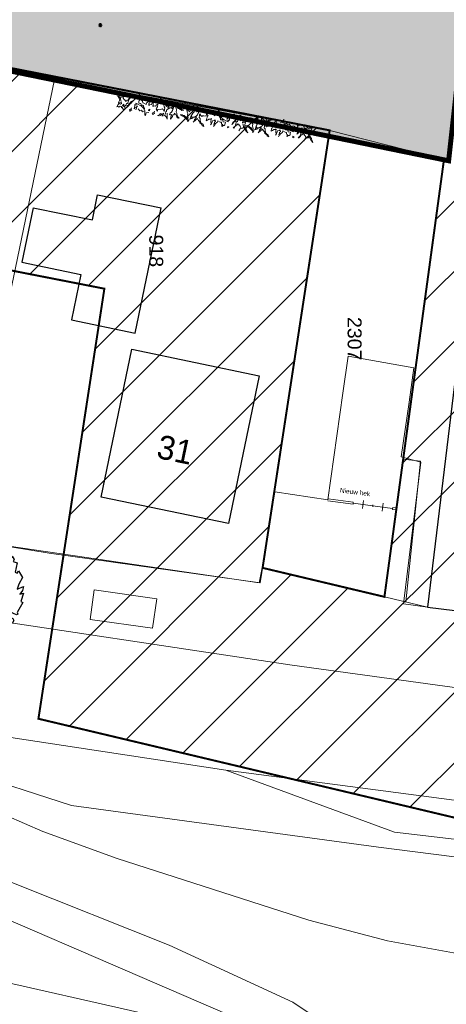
# Model space of a CAD drawing. Extents: x -1000932 to 2054797, y 285738 to 764020.
# Tile 345 of 656: x 313979 to 335448, y 450966 to 500538. Entities that reach past the tile are written whole.
import ezdxf

# ---------------------------------------------------------------- set-up
doc = ezdxf.new("R2010")
doc.units = 0
doc.header["$MEASUREMENT"] = 0
doc.linetypes.add('DASHDOT', pattern=[1, 0.5, -0.25, 0, -0.25])
doc.layers.get('0').update_dxf_attribs({"color": 1, "linetype": 'CONTINUOUS'})
for name, color, linetype in [('--schets pp', 1, 'CONTINUOUS'), ('-boom', 8, 'CONTINUOUS'), ('31.', 7, 'CONTINUOUS'), ('A-0010--', 4, 'CONTINUOUS'), ('A-0900-TERREIN', 14, 'CONTINUOUS')]:
    doc.layers.add(name, color=color, linetype=linetype)
for name, color, linetype, lineweight in [('B01', 1, 'CONTINUOUS', 30), ('B02', 1, 'CONTINUOUS', 30), ('B14', 1, 'CONTINUOUS', 30), ('T13', 84, 'CONTINUOUS', 0), ('V00', 7, 'CONTINUOUS', 0), ('Z02', 7, 'CONTINUOUS', 0)]:
    doc.layers.add(name, color=color, linetype=linetype, lineweight=lineweight)
doc.styles.get("Standard").update_dxf_attribs({"font": 'romans.shx'})
doc.styles.add('Style-INTL_ISO_EQUAL', font='INTL_ISO_EQUAL.shx')

# ---------------------------------------------------------------- blocks, each defined once
blk = doc.blocks.new('eigendomssituatie')
at = {"layer": '--schets pp', "linetype": 'Continuous', "transparency": 33554495}
h = blk.add_hatch(color=140, dxfattribs=at)
h.dxf.hatch_style = 1
h.paths.add_polyline_path([(9221, 16017), (-3884, 17237), (-5436, 504), (0, 0), (-2500, -26949), (-6847, -26546), (-6943, -27582), (-9442, -27350), (-9346, -26314), (-13692, -25911), (-13542, -23750), (-24868, -22700), (-35971, -21670), (-39085, -21481), (-35919, 15171), (-35449, 20057), (-40996, 20385), (-45060, -52868), (-5988, -60874), (-5392, -55500), (3604, -48873)])
at = {"layer": '--schets pp', "color": 140, "linetype": 'Continuous', "const_width": 250}
blk.add_lwpolyline([(9221, 16017), (-3884, 17237), (-5436, 504), (0, 0), (-2500, -26949), (-6847, -26546), (-6943, -27582), (-9442, -27350), (-9346, -26314), (-13692, -25911), (-13542, -23750), (-24868, -22700), (-35971, -21670), (-39085, -21481), (-35919, 15171), (-35449, 20057), (-40996, 20385), (-45060, -52868), (-5988, -60874), (-5392, -55500), (3604, -48873)], close=True, dxfattribs=at)
blk = doc.blocks.new('boom')
at = {"layer": '31.', "color": 7, "linetype": 'Continuous'}
for points in [[(2252, -1106), (2174, -1256), (2210, -1343), (2134, -1385), (1982, -1306), (1886, -1256), (1704, -1162), (1724, -1227), (1831, -1282), (1731, -1475), (1810, -1584), (1849, -1510), (1958, -1566), (2000, -1669), (1928, -1809), (1853, -1770), (1769, -1930), (1516, -2125), (1455, -2242), (1326, -2176), (1036, -2338), (950, -2502), (853, -2352), (667, -2590), (646, -2521), (706, -2406), (860, -2260), (686, -2098), (595, -2253), (372, -2314), (359, -2471), (230, -2404), (44, -2552), (-1, -2709), (-40, -2785), (-597, -2495), (-564, -2431), (-457, -2486), (-449, -2341), (-589, -2322), (-691, -2147), (-1147, -1978), (-1138, -2064), (-977, -2148), (-1064, -2211), (-947, -2272), (-1056, -2379), (-1206, -2301), (-1268, -2419), (-1454, -2198), (-1493, -2035), (-1602, -1968), (-1524, -1910), (-1684, -1827), (-1691, -1726), (-1560, -1794), (-1766, -1521), (-1716, -1425), (-2016, -1269), (-2204, -1239), (-2305, -1092), (-2275, -903), (-2143, -754), (-2228, -709), (-2266, -594), (-2513, -466), (-2348, 139), (-2243, 236), (-2169, 116), (-2080, 288), (-1914, 397), (-2159, 633), (-2173, 849), (-2048, 851), (-2137, 1136), (-1701, 908), (-1864, 1205), (-1716, 1286), (-1765, 1496), (-1667, 1683), (-1367, 1668), (-1156, 1699), (-1191, 1867), (-1412, 1860), (-1226, 2010), (-1212, 2193), (-1060, 2251), (-889, 2107), (-828, 2225), (-644, 2130), (-557, 2193), (-396, 2110), (-496, 2257), (-569, 2431), (-230, 2323), (-186, 2409), (-68, 2347), (6, 2228), (227, 2181), (306, 2072), (441, 2096), (417, 2398), (831, 2139), (923, 2159), (996, 2012), (1218, 2019), (1151, 1891), (1262, 1738), (1393, 1724), (1450, 1572), (1539, 1743), (1787, 1669), (1887, 1495), (1926, 1570), (2020, 1412)], [(2020, 1412), (1980, 1296), (2174, 1237), (2080, 768), (2177, 718), (2238, 836), (2438, 502), (2265, 170), (2180, -89), (2493, 49), (2438, -158), (2305, -345), (2498, -295), (2366, -703), (2463, -753), (2252, -1106)]]:
    blk.add_lwpolyline(points, dxfattribs=at)
blk.add_circle((0, 0), 235, dxfattribs=at)

msp = doc.modelspace()

# ---------------------------------------------------------------- hatches: boundary and pattern name
at = {"layer": '--schets pp', "linetype": 'Continuous'}
h = msp.add_hatch(dxfattribs=at)
h.set_pattern_fill('ANSI31', color=241, scale=20000)
edge = h.paths.add_edge_path()
edge.add_line((355804.751, 599424.851), (354111.318, 580081.091))
edge.add_line((354111.318, 580081.091), (361601.667, 579453.983))
edge.add_line((361601.667, 579453.983), (354729.882, 500066.664))
edge.add_line((354729.882, 500066.664), (345617.54, 493354.472))
edge.add_line((345617.54, 493354.472), (344373.941, 482143.686))
edge.add_line((344373.941, 482143.686), (343887.106, 482209.964))
edge.add_line((343887.106, 482209.964), (340754.543, 459200.025))
edge.add_line((340754.543, 459200.025), (314922.295, 465342.604))
edge.add_line((314922.295, 465342.604), (318240.746, 486994.847))
edge.add_line((318240.746, 486994.847), (286025.011, 493299.452))
edge.add_line((286025.011, 493299.452), (290594.919, 575452.455))
edge.add_arc((309231.819, 574415.744), 18665.712, 106.9763879, 176.8161015, ccw=False)
edge.add_line((303781.849, 592268.101), (321937.569, 598455.689))
edge.add_arc((335714.424, 564014.999), 37093.974, 88.4396865, 111.8022388, ccw=False)
edge.add_line((336724.465, 601095.219), (338248.25, 600961.82))
edge.add_line((338248.25, 600961.82), (355804.751, 599424.851))
edge = h.paths.add_edge_path(flags=16)
edge.add_line((344970.746, 590335.058), (343273.997, 570953.43))
edge.add_line((343273.997, 570953.43), (350774.11, 570325.504))
edge.add_line((350774.11, 570325.504), (345157.214, 505435.484))
edge.add_line((345157.214, 505435.484), (336161.269, 498809.03))
edge.add_line((336161.269, 498809.03), (335565.152, 493435.155))
edge.add_line((335565.152, 493435.155), (335327.459, 493467.515))
edge.add_line((335327.459, 493467.515), (332334.238, 471481.093))
edge.add_line((332334.238, 471481.093), (326203.285, 472938.955))
edge.add_line((326203.285, 472938.955), (329579.121, 494965.624))
edge.add_line((329579.121, 494965.624), (296493.331, 501440.499))
edge.add_line((296493.331, 501440.499), (300579.483, 574897.046))
edge.add_arc((309231.819, 574415.744), 8665.712, 106.1143616, 176.8161015, ccw=False)
edge.add_line((306826.603, 582740.977), (325429.207, 589080.866))
edge.add_arc((335714.424, 564014.999), 27093.974, 89.0254668, 112.3096958, ccw=False)
edge.add_line((336175.238, 591105.053), (337376.144, 590999.921))
edge.add_line((337376.144, 590999.921), (344970.746, 590335.058))

# ---------------------------------------------------------------- linework, layer by layer
at = {"layer": '--schets pp', "color": 241, "linetype": 'Continuous', "const_width": 100}
for points in [[(355804.751, 599424.851), (354111.318, 580081.091), (361601.667, 579453.983), (354729.882, 500066.664), (345617.54, 493354.472), (344373.941, 482143.686), (343887.106, 482209.964), (340754.543, 459200.025), (314922.295, 465342.604), (318240.746, 486994.847), (286025.011, 493299.452), (290594.919, 575452.455, -0.314530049), (303781.849, 592268.101), (321937.569, 598455.689, -0.102292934), (336724.465, 601095.219), (338248.25, 600961.82)], [(344970.746, 590335.058), (343273.997, 570953.43), (350774.11, 570325.504), (345157.214, 505435.484), (336161.269, 498809.03), (335565.152, 493435.155), (335327.459, 493467.515), (332334.238, 471481.093), (326203.285, 472938.955), (329579.121, 494965.624), (296493.331, 501440.499), (300579.483, 574897.046, -0.318668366), (306826.603, 582740.977), (325429.207, 589080.866, -0.10194762), (336175.238, 591105.053), (337376.144, 590999.921)]]:
    msp.add_lwpolyline(points, format="xyb", close=True, dxfattribs=at)
at = {"color": 7, "linetype": 'Continuous', "lineweight": 13}
for points in [[(317935.054, 500270.702), (318134.199, 500252.234)], [(317957.515, 500197.484), (318111.386, 500325.234)], [(318098.328, 500184.421), (317970.582, 500338.296)], [(318025.214, 500161.796), (318043.691, 500360.921)]]:
    msp.add_lwpolyline(points, dxfattribs=at)
at = {"layer": 'A-0010--', "color": 14, "linetype": 'DASHDOT', "lineweight": 13}
msp.add_lwpolyline([(335331.222, 493495.155), (335565.152, 493435.155)], dxfattribs=at)
at = {"layer": 'A-0900-TERREIN', "color": 14, "linetype": 'Continuous', "lineweight": 13}
for points in [[(326970.879, 591361.78), (306133.879, 583958.78, 0.325245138), (299030.88, 574135.78), (298330.879, 560602.78), (297527.879, 559083.78), (297395.879, 555824.78), (297892.879, 554612.78), (297393.879, 546438.78), (297393.879, 546438.78), (296896.879, 540316.78), (296896.879, 540316.78), (296338.991, 531197.927), (301331.614, 530926.426), (300245.61, 510955.933), (295252.986, 511227.434), (293834.879, 487040.78), (293457.879, 477392.78), (310915.879, 474405.78), (326023.879, 472192.78), (326187.199, 472942.78), (332334.238, 471481.093), (334504.269, 470963.905)], [(326970.879, 591361.78), (306133.879, 583958.78, 0.325245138), (299030.88, 574135.78), (298330.879, 560602.78), (298073.284, 557017.708), (297892.879, 554612.78), (297892.879, 554612.78), (297393.879, 546438.78), (297075.092, 543593.936), (296970.478, 541670.195), (296896.879, 540316.78), (296414.879, 532296.78), (296355.075, 531197.052), (295091.968, 508265.25), (294934.879, 505842.78), (293834.879, 487040.78), (293457.879, 477392.78), (310915.879, 474405.78), (326023.879, 472192.78), (326187.199, 472942.78), (332334.238, 471481.093), (334504.269, 470963.905)]]:
    msp.add_lwpolyline(points, format="xyb", dxfattribs=at)
at = {"layer": 'A-0900-TERREIN', "color": 7, "linetype": 'Continuous', "lineweight": 13}
for points in [[(319225.257, 495988.827), (319281.57, 496073.968), (319256.062, 496172.968), (319341.269, 496242.812), (319354.929, 496324.78), (319411.152, 496315.405), (319485.55, 496539.562), (319580.144, 496634.28), (319549.5, 496639.374), (319490.679, 496570.218), (319433.41, 496511.484), (319427.421, 496475.718), (319371.195, 496485.109), (319340.484, 496427.015), (319271.363, 496485.999), (319278.168, 496526.921), (319227.082, 496535.421), (319193.851, 496588.265), (319204.156, 496649.734), (319300.441, 496786.03), (319204.156, 496649.734), (319163.257, 496656.577), (319128.933, 496641.14), (319072.711, 496650.53), (319053.972, 496538.046), (319092.211, 496421.187), (319053.972, 496538.046), (319006.293, 496661.593), (318927.789, 496790.452), (318843.519, 496883.499), (318884.347, 496781.952), (318921.789, 496723.187), (318915.839, 496687.374), (318985.836, 496601.968), (318994.289, 496463.78), (318959.3, 496375.093), (318970.359, 496320.687), (318996.8, 496353.046), (319037.703, 496346.218), (319106.035, 496376.827), (319101.761, 496351.28), (319094.957, 496310.374), (319053.828, 496285.546), (318997.613, 496294.937), (318970.359, 496320.687), (318930.316, 496269.39), (318863.648, 496154.437), (318914.109, 496172.265), (318976.265, 496135.64), (319041.019, 496177.374), (319097.414, 496167.968), (319105.886, 496092.812), (319131.515, 496120.218), (319179.152, 496028.03), (319225.257, 495988.827)], [(319202.203, 496166.218), (319211.601, 496222.437), (319220.996, 496278.859), (319189.433, 496247.171), (319147.722, 496217.327), (319164.711, 496193.515), (319202.203, 496166.218)], [(319382.101, 496141.452), (319477.734, 496209.53), (319517.836, 496292.312), (319565.546, 496326.39), (319618.418, 496391.28), (319650.113, 496454.296), (319595.39, 496410.905), (319538.3, 496351.952), (319468.418, 496311.093), (319456.48, 496239.515), (319384.707, 496219.812), (319382.101, 496141.452)], [(321292.75, 495763.843), (321337.121, 495903.702), (321362.867, 495930.905), (321371.406, 495982.03), (321445.55, 496048.64), (321580.351, 496099.687), (321426.832, 496093.78), (321457.488, 496151.734), (321524.019, 496203.812), (321537.636, 496285.624), (321595.82, 496349.624), (321478.863, 496248.14), (321374.714, 496160.28), (321321.953, 496253.312), (321268.277, 496309.562), (321258.957, 496379.405), (321165.109, 496447.78), (321143.808, 496509.155), (321058.504, 496565.39), (321084.179, 496466.562), (321210.218, 496371.78), (321232.492, 496252.499), (321242.675, 496156.046), (321286.105, 496101.515), (321270.718, 496009.343), (321265.589, 495978.687), (321255.382, 495917.312), (321202.57, 496010.202), (321152.16, 496055.577), (321121.468, 496028.999), (321056.718, 496018.796), (320938.968, 496038.468), (320921.093, 495931.093), (320842.714, 496028.265), (320866.562, 496045.312), (320878.554, 496117.015), (320910.074, 496148.546), (320931.449, 496276.468), (320863.242, 496245.671), (320805.984, 496186.921), (320724.179, 496200.593), (320676.472, 496166.53), (320698.726, 496299.546), (320692.586, 496452.952), (320727.714, 496473.546), (320692.586, 496452.952), (320615.027, 496271.327), (320512.773, 496256.89), (320481.093, 496225.39), (320474.312, 496310.577), (320514.336, 496330.359), (320524.597, 496391.687), (320505.886, 496436.812), (320546.898, 496429.999), (320538.261, 496505.187), (320574.265, 496562.171), (320538.261, 496505.187), (320504.171, 496489.655), (320470.921, 496416.405), (320399.363, 496365.296), (320360.14, 496350.655), (320347.336, 496273.999), (320232.183, 496340.484), (320170.839, 496350.749), (320163.89, 496436.155), (320101.73, 496472.78), (320142.636, 496497.468), (320152.027, 496553.687), (320070.226, 496504.312), (320034.457, 496510.265), (319991.652, 496475.405), (319982.254, 496419.202), (319969.453, 496342.327), (320076.941, 496324.405), (320108.437, 496198.109), (320161.437, 496231.468), (320207.449, 496223.78), (320215.054, 496143.53), (320266.136, 496071.968), (320257.609, 496020.859), (320172.421, 496108.655), (320115.23, 496175.968), (320033.441, 496221.155), (319927.683, 496281.015), (319825.433, 496329.624), (319848.472, 496278.468), (319840.75, 496232.296), (319779.285, 496274.249), (319766.429, 496197.437), (319756.222, 496136.062), (319741.656, 496049.03), (319776.843, 496101.093), (319835.605, 496138.593), (319906.355, 496184.562), (319866.828, 496158.905), (319854.187, 496082.937), (319818.488, 496004.687)], [(319847.679, 496555.749), (319860.48, 496632.405), (319797.457, 496600.874), (319793.187, 496575.327), (319847.679, 496555.749)], [(321856.117, 496303.952), (321849.972, 496273.484), (321886.41, 496218.39), (321947.421, 496179.593), (321970.73, 496137.843), (322042.722, 496075.718), (322094.675, 496044.015), (322135.285, 496035.812), (322240.812, 495982.515), (322138.125, 495971.609), (322087.429, 496008.28), (322046.597, 496016.546), (321997.968, 496063.593), (321957.308, 496071.827), (321901.425, 496136.046), (321872.093, 496200.093), (321837.437, 496133.124), (321877.703, 495992.64), (321859.214, 495901.171), (321893.734, 495835.859), (321909.668, 495705.593), (321958.246, 495632.312), (321999.937, 495576.265), (321969.336, 495582.452), (321903.32, 495595.859), (321864.91, 495693.484), (321855.953, 495753.64), (321820.261, 495760.859), (321786.82, 495831.046), (321727.714, 495747.859), (321707.406, 495751.968), (321654.293, 495725.562), (321667.504, 495659.437), (321566.355, 495526.374), (321592.152, 495653.515), (321614.738, 495765.249), (321511.023, 495749.265), (321547.812, 495826.546), (321613.035, 495887.405), (321666.097, 495966.734), (321709.988, 496052.999), (321727.539, 496139.499), (321733.683, 496169.984), (321727.539, 496139.499), (321697, 496145.671), (321674.332, 496033.749), (321681.546, 496069.343), (321595.203, 496086.78), (321602.414, 496122.374), (321662.461, 496157.952), (321714.351, 496179.187), (321733.683, 496169.984), (321801.984, 496193.155), (321811.261, 496238.843), (321856.117, 496303.952), (321862.304, 496334.484)], [(319537.879, 495918.234), (319545.871, 495966.249), (319618.289, 495990.921), (319597.035, 496052.452), (319605.562, 496103.562), (319597.035, 496052.452), (319496.847, 495995.609), (319528.777, 495934.265), (319525.871, 495917.046)], [(320484.191, 495871.499), (320346.019, 495852.515), (320332.25, 495777.765), (320285.617, 495690.359), (320283.89, 495776.171), (320277.929, 495965.796), (320156.816, 495893.296), (320101.554, 495980.78), (320028.207, 495945.155), (319949.074, 496042.89)], [(320517.988, 495951.843), (320530.789, 496028.499), (320467.765, 495996.968), (320463.496, 495971.421), (320517.988, 495951.843)], [(320689.023, 495747.655), (320697.015, 495795.671), (320769.425, 495820.359), (320748.179, 495881.874), (320756.711, 495932.984), (320748.179, 495881.874), (320647.996, 495825.03), (320679.921, 495763.687), (320677.015, 495746.468)], [(321152.086, 495685.14), (321155.988, 495708.53), (321196.726, 495701.749), (321098.636, 495775.874), (321104.621, 495811.843), (321079.046, 495816.124), (321024.546, 495804.187), (321017.699, 495763.124), (321062.586, 495748.999), (321055.898, 495727.687), (321027.8, 495697.593), (321056.863, 495714.562), (321073.015, 495747.234), (321024.488, 495740.984), (321024.488, 495740.984), (321024.488, 495740.984), (321024.488, 495740.984), (321024.488, 495740.984), (320975.058, 495728.234), (320972.582, 495703.093), (320933.183, 495729.952), (320930.879, 495707.312)], [(321407.898, 495832.109), (321401.918, 495533.437), (321355.882, 495652.015), (321274.773, 495713.843), (321163.832, 495778.812), (321234.199, 495830.234)], [(322444.269, 495418.359), (322450.414, 495448.843), (322413.976, 495503.937), (322352.964, 495542.718), (322329.656, 495584.468), (322257.664, 495646.609), (322205.711, 495678.312), (322165.101, 495686.499), (322059.574, 495739.796), (322162.261, 495750.718), (322212.957, 495714.046), (322253.789, 495705.765), (322302.418, 495658.718), (322343.078, 495650.484), (322398.961, 495586.28), (322428.293, 495522.218), (322462.949, 495589.202), (322422.683, 495729.687), (322441.171, 495821.155), (322406.652, 495886.452), (322390.718, 496016.734), (322342.14, 496089.999), (322300.449, 496146.062), (322331.05, 496139.859), (322397.066, 496126.468), (322435.476, 496028.827), (322444.433, 495968.671), (322480.125, 495961.468), (322513.566, 495891.28), (322572.671, 495974.468), (322592.98, 495970.343), (322646.093, 495996.765), (322632.882, 496062.89), (322734.031, 496195.937), (322708.234, 496068.812), (322685.648, 495957.077), (322789.363, 495973.046), (322752.574, 495895.78), (322687.351, 495834.905), (322634.289, 495755.577), (322590.398, 495669.312), (322572.847, 495582.827), (322566.703, 495552.343), (322572.847, 495582.827), (322603.386, 495576.655), (322626.054, 495688.562), (322618.839, 495652.968), (322705.183, 495635.546), (322697.972, 495599.952), (322637.925, 495564.359), (322586.035, 495543.14), (322566.703, 495552.343), (322498.402, 495529.171), (322489.125, 495483.468), (322444.269, 495418.359), (322438.082, 495387.843)], [(323007.636, 495958.484), (322963.265, 495818.609), (322937.519, 495791.405), (322928.98, 495740.296), (322854.836, 495673.687), (322720.035, 495622.64), (322873.554, 495628.546), (322842.898, 495570.593), (322776.367, 495518.499), (322762.75, 495436.702), (322704.566, 495372.702), (322821.523, 495474.187), (322925.671, 495562.046), (322978.433, 495468.999), (323032.109, 495412.749), (323041.429, 495342.905), (323135.277, 495274.53), (323156.578, 495213.171), (323241.882, 495156.921), (323216.207, 495255.765), (323090.168, 495350.53), (323067.894, 495469.827), (323057.711, 495566.28), (323014.281, 495620.796), (323029.668, 495712.984), (323034.796, 495743.64), (323045.004, 495804.999), (323097.816, 495712.109), (323148.226, 495666.734), (323178.918, 495693.327), (323243.668, 495703.53), (323361.418, 495683.859), (323379.293, 495791.218), (323457.671, 495694.062), (323433.824, 495677.015), (323421.832, 495605.296), (323390.312, 495573.78), (323368.937, 495445.859), (323437.144, 495476.655), (323494.402, 495535.39), (323576.207, 495521.718), (323623.914, 495555.796), (323601.66, 495422.765), (323607.8, 495269.359), (323572.671, 495248.765), (323607.8, 495269.359), (323685.359, 495450.999), (323787.613, 495465.437), (323819.293, 495496.937), (323826.074, 495411.749), (323786.05, 495391.952), (323775.789, 495330.64), (323794.5, 495285.499), (323753.488, 495292.312), (323762.125, 495217.14), (323726.121, 495160.14), (323762.125, 495217.14), (323796.214, 495232.655), (323829.464, 495305.905), (323901.023, 495357.015), (323940.246, 495371.655), (323953.05, 495448.312), (324068.203, 495381.827), (324129.546, 495371.577), (324136.496, 495286.155), (324198.656, 495249.53), (324157.75, 495224.843), (324148.359, 495168.624), (324230.16, 495218.015), (324265.929, 495212.062), (324308.734, 495246.921), (324318.132, 495303.124), (324330.933, 495379.999), (324223.445, 495397.921), (324191.949, 495524.218), (324138.949, 495490.843), (324092.937, 495498.53), (324085.332, 495578.78), (324034.25, 495650.343), (324042.777, 495701.452), (324127.964, 495613.671), (324185.156, 495546.359), (324266.945, 495501.171), (324372.703, 495441.312), (324474.953, 495392.702), (324451.914, 495443.859), (324459.636, 495490.015), (324521.101, 495448.062), (324533.957, 495524.89), (324544.164, 495586.249), (324558.73, 495673.28), (324523.543, 495621.218), (324464.781, 495583.718), (324394.031, 495537.765), (324433.558, 495563.421), (324446.199, 495639.39), (324481.898, 495717.624)], [(322892.488, 495890.218), (322898.468, 496188.874), (322944.504, 496070.296), (323025.613, 496008.484), (323136.554, 495943.499), (323066.187, 495892.077)], [(323148.3, 496037.187), (323144.398, 496013.78), (323103.66, 496020.577), (323201.75, 495946.452), (323195.765, 495910.468), (323221.339, 495906.187), (323275.839, 495918.124), (323282.687, 495959.187), (323237.8, 495973.312), (323244.488, 495994.624), (323272.586, 496024.734), (323243.523, 496007.765), (323227.371, 495975.093), (323275.898, 495981.327), (323275.898, 495981.327), (323275.898, 495981.327), (323275.898, 495981.327), (323275.898, 495981.327), (323325.328, 495994.077), (323327.804, 496019.234), (323367.203, 495992.359), (323369.507, 496015.015)], [(323611.363, 495974.671), (323603.371, 495926.655), (323530.961, 495901.952), (323552.207, 495840.452), (323543.675, 495789.343), (323552.207, 495840.452), (323652.39, 495897.296), (323620.464, 495958.64), (323623.371, 495975.859)], [(323782.398, 495770.484), (323769.597, 495693.827), (323832.621, 495725.343), (323836.89, 495750.89), (323782.398, 495770.484)], [(323816.195, 495850.827), (323954.367, 495869.796), (323968.136, 495944.562), (324014.769, 496031.952), (324016.496, 495946.14), (324022.457, 495756.53), (324143.57, 495829.015), (324198.832, 495741.546), (324272.179, 495777.171), (324351.312, 495679.421)], [(324762.507, 495804.093), (324754.515, 495756.077), (324682.097, 495731.39), (324703.351, 495669.874), (324694.824, 495618.765), (324703.351, 495669.874), (324803.539, 495726.718), (324771.609, 495788.062), (324774.515, 495805.28)], [(325075.129, 495733.499), (325018.816, 495648.359), (325044.324, 495549.359), (324959.117, 495479.515), (324945.457, 495397.53), (324889.234, 495406.921), (324814.836, 495182.765), (324720.242, 495088.03), (324750.886, 495082.937), (324809.707, 495152.109), (324866.976, 495210.827), (324872.964, 495246.593), (324929.191, 495237.218), (324959.902, 495295.312), (325029.023, 495236.312), (325022.218, 495195.405), (325073.304, 495186.89), (325106.535, 495134.062), (325096.23, 495072.593), (324999.945, 494936.28), (325096.23, 495072.593), (325137.129, 495065.749), (325171.453, 495081.171), (325227.675, 495071.796), (325246.414, 495184.265), (325208.175, 495301.124), (325246.414, 495184.265), (325294.093, 495060.718), (325372.597, 494931.859), (325456.867, 494838.827), (325416.039, 494940.374), (325378.597, 494999.14), (325384.546, 495034.937), (325314.55, 495120.359), (325306.097, 495258.546), (325341.086, 495347.234), (325330.027, 495401.624), (325303.586, 495369.265), (325262.683, 495376.109), (325194.351, 495345.484), (325198.625, 495371.03), (325205.429, 495411.952), (325246.558, 495436.765), (325302.773, 495427.374), (325330.027, 495401.624), (325370.07, 495452.937), (325436.738, 495567.89), (325386.277, 495550.046), (325324.121, 495586.671), (325259.367, 495544.952), (325202.972, 495554.359), (325194.5, 495629.499), (325168.871, 495602.109), (325121.234, 495694.28), (325075.129, 495733.499)], [(324918.285, 495580.874), (324822.652, 495512.78), (324782.55, 495429.999), (324734.839, 495395.937), (324681.968, 495331.03), (324650.273, 495268.03), (324704.996, 495311.405), (324762.086, 495370.374), (324831.968, 495411.234), (324843.906, 495482.796), (324915.679, 495502.515), (324918.285, 495580.874)], [(325098.183, 495556.109), (325088.785, 495499.874), (325079.39, 495443.468), (325110.953, 495475.14), (325152.664, 495504.984), (325135.675, 495528.796), (325098.183, 495556.109)], [(325716.129, 494878.89), (325721.683, 494909.468), (325684.183, 494963.859), (325622.433, 495001.452), (325598.32, 495042.734), (325525.136, 495103.468), (325472.582, 495134.155), (325431.82, 495141.577), (325325.281, 495192.812), (325427.734, 495205.718), (325479.132, 495170.03), (325520.117, 495162.546), (325569.644, 495116.452), (325610.457, 495108.999), (325667.574, 495045.89), (325698.14, 494982.421), (325731.492, 495050.046), (325688.515, 495189.734), (325705.23, 495281.53), (325669.453, 495346.171), (325650.996, 495476.109), (325601.007, 495548.421), (325558.238, 495603.655), (325588.953, 495598.062), (325655.214, 495585.937), (325695.511, 495489.077), (325705.632, 495429.093), (325741.453, 495422.577), (325776.25, 495353.046), (325833.734, 495437.359), (325854.117, 495433.655), (325906.711, 495461.093), (325892.218, 495526.937), (325990.769, 495661.921), (325967.441, 495534.327), (325947.027, 495422.171), (326050.41, 495440.155), (326015.125, 495362.187), (325951.093, 495300.062), (325899.582, 495219.718), (325857.367, 495132.624), (325841.5, 495045.796), (325835.945, 495015.218), (325841.5, 495045.796), (325872.148, 495040.218), (325892.644, 495152.562), (325886.121, 495116.843), (325972.789, 495101.077), (325966.265, 495065.359), (325906.921, 495028.609), (325855.453, 495006.39), (325835.945, 495015.218), (325768.105, 494990.718), (325759.714, 494944.843), (325716.129, 494878.89), (325710.531, 494848.249)], [(326268.925, 495429.812), (326227.273, 495289.109), (326202.058, 495261.421), (326194.511, 495210.155), (326121.671, 495142.109), (325987.886, 495088.468), (326141.261, 495097.343), (326111.734, 495038.812), (326046.226, 494985.437), (326034.195, 494903.39), (325977.261, 494838.28), (326092.23, 494941.999), (326194.656, 495031.874), (326249.214, 494939.859), (326303.968, 494884.655), (326314.64, 494815.015), (326409.793, 494748.468), (326432.277, 494687.53), (326518.656, 494632.952), (326491.074, 494731.265), (326363.222, 494823.577), (326338.64, 494942.421), (326326.589, 495038.655), (326282.113, 495092.327), (326295.707, 495184.78), (326300.242, 495215.53), (326309.261, 495277.093), (326363.863, 495185.249), (326415.14, 495140.843), (326445.312, 495168.03), (326509.855, 495179.484), (326627.961, 495162.093), (326643.754, 495269.78), (326724, 495174.155), (326700.488, 495156.655), (326689.886, 495084.734), (326658.984, 495052.593), (326640.089, 494924.28), (326707.687, 494956.405), (326763.8, 495016.234), (326845.851, 495004.155), (326892.89, 495039.14), (326873.218, 494905.718), (326882.328, 494752.452), (326847.605, 494731.187), (326882.328, 494752.452), (326956.355, 494935.562), (327058.308, 494951.968), (327089.375, 494984.077), (327097.804, 494899.046), (327058.168, 494878.468), (327049.097, 494816.968), (327068.679, 494772.202), (327027.543, 494778.218), (327037.636, 494703.234), (327002.746, 494645.546), (327037.636, 494703.234), (327071.418, 494719.405), (327103.242, 494793.28), (327173.796, 494845.78), (327212.726, 494861.171), (327224.046, 494938.062), (327340.464, 494873.827), (327401.996, 494864.765), (327410.601, 494779.499), (327473.457, 494744.077), (327433.039, 494718.609), (327424.738, 494662.218), (327505.562, 494713.171), (327541.445, 494707.905), (327583.566, 494743.593), (327591.875, 494799.968), (327603.183, 494877.077), (327495.367, 494892.921), (327461.429, 495018.577), (327409.086, 494984.187), (327362.933, 494990.984), (327353.777, 495071.062), (327301.316, 495141.624), (327308.855, 495192.89), (327395.726, 495106.765), (327454.207, 495040.577), (327536.859, 494996.984), (327643.754, 494939.187), (327746.929, 494892.562), (327722.902, 494943.265), (327729.73, 494989.562), (327791.996, 494948.812), (327803.359, 495025.874), (327812.379, 495087.421), (327825.254, 495174.718), (327791.082, 495121.984), (327733.058, 495083.359), (327663.211, 495036.03), (327702.234, 495062.452), (327713.398, 495138.655), (327747.578, 495217.562)], [(326155.125, 495359.327), (326155.316, 495658.046), (326203.64, 495540.39), (326285.929, 495480.155), (326398.113, 495417.343), (326328.75, 495364.562)], [(326408.039, 495511.234), (326404.589, 495487.765), (326363.73, 495493.765), (326463.238, 495421.546), (326457.953, 495385.468), (326483.601, 495381.687), (326537.859, 495394.671), (326543.91, 495435.859), (326498.757, 495449.109), (326505.035, 495470.546), (326532.543, 495501.187), (326503.816, 495483.655), (326488.296, 495450.671), (326536.695, 495457.859), (326536.695, 495457.859), (326536.695, 495457.859), (326536.695, 495457.859), (326536.695, 495457.859), (326585.871, 495471.562), (326587.859, 495496.749), (326627.769, 495470.655), (326629.632, 495493.343)], [(326872.226, 495457.702), (326865.164, 495409.53), (326793.25, 495383.437), (326815.679, 495322.359), (326808.14, 495271.093), (326815.679, 495322.359), (326914.746, 495381.124), (326881.636, 495441.843), (326884.207, 495459.109)], [(327047.183, 495256.859), (327035.871, 495179.968), (327098.273, 495212.702), (327102.046, 495238.327), (327047.183, 495256.859)], [(327079.418, 495337.843), (327217.199, 495359.484), (327229.515, 495434.499), (327274.445, 495522.78), (327277.836, 495437.03), (327287.468, 495247.562), (327407.156, 495322.39), (327464.101, 495235.999), (327536.746, 495273.03), (327617.754, 495176.843)], [(328026.461, 495309.452), (328019.402, 495261.296), (327947.472, 495235.202), (327969.918, 495174.109), (327962.379, 495122.843), (327969.918, 495174.109), (328068.98, 495232.89), (328035.871, 495293.593), (328038.445, 495310.874)], [(328340.39, 495244.937), (328285.738, 495158.702), (328313.156, 495060.218), (328229.32, 494988.749), (328217.25, 494906.515), (328160.855, 494914.812), (328090.816, 494689.249), (327998.074, 494592.702), (328028.808, 494588.218), (328086.281, 494658.499), (328142.402, 494718.327), (328147.699, 494754.202), (328204.093, 494745.905), (328233.675, 494804.593), (328303.925, 494746.937), (328297.914, 494705.905), (328349.156, 494698.39), (328383.402, 494646.202), (328374.289, 494584.546), (328280.664, 494446.405), (328374.289, 494584.546), (328415.316, 494578.499), (328449.332, 494594.593), (328505.73, 494586.296), (328522.285, 494699.124), (328481.785, 494815.218), (328522.285, 494699.124), (328572.347, 494576.53), (328653.332, 494449.202), (328739.39, 494357.812), (328696.601, 494458.546), (328658.027, 494516.577), (328663.281, 494552.499), (328591.644, 494636.546), (328580.515, 494774.53), (328613.781, 494863.89), (328601.668, 494918.062), (328575.859, 494885.187), (328534.832, 494891.234), (328467.109, 494859.296), (328470.882, 494884.921), (328476.894, 494925.968), (328517.535, 494951.577), (328573.921, 494943.28), (328601.668, 494918.062), (328640.711, 494970.124), (328705.136, 495086.359), (328655.035, 495067.546), (328592.179, 495102.952), (328528.246, 495059.984), (328471.679, 495068.296), (328461.754, 495143.265), (328436.66, 495115.374), (328387.246, 495206.609), (328340.39, 495244.937)], [(324452.707, 495166.577), (324439.906, 495089.921), (324502.929, 495121.437), (324507.199, 495146.984), (324452.707, 495166.577)], [(328186.531, 495089.296), (328092.238, 495019.359), (328053.746, 494935.827), (328006.707, 494900.827), (327955.097, 494834.921), (327924.632, 494771.312), (327978.504, 494815.749), (328034.441, 494875.796), (328103.519, 494918.015), (328114.07, 494989.796), (328185.445, 495010.89), (328186.531, 495089.296)], [(328366.875, 495068.015), (328358.566, 495011.609), (328350.269, 494955.03), (328381.211, 494987.312), (328422.339, 495017.968), (328404.89, 495041.452), (328366.875, 495068.015)], [(327729.066, 494666.062), (327717.754, 494589.155), (327780.156, 494621.905), (327783.929, 494647.53), (327729.066, 494666.062)]]:
    msp.add_lwpolyline(points, dxfattribs=at)
at = {"layer": 'A-0900-TERREIN', "color": 8, "linetype": 'Continuous', "lineweight": 13}
for points in [[(326037.222, 482607.234), (324488.136, 475165.546), (318072.168, 476501.905), (319620.222, 483943.765)], [(342203.16, 470025.609), (343570.199, 481246.749), (335861.144, 482186.093), (334504.269, 470963.921)]]:
    msp.add_lwpolyline(points, close=True, dxfattribs=at)
at = {"layer": 'A-0900-TERREIN', "color": 14, "linetype": 'Continuous', "lineweight": 13}
for points in [[(333419.254, 471222.499), (334152.879, 478317.78), (333277.304, 478408.312)], [(329498.101, 476412.624), (330767.714, 476244.421)], [(329482.879, 476313.78), (330754.586, 476145.312)], [(330767.718, 476244.452), (330754.586, 476145.312)], [(330761.152, 476194.874), (332743.828, 475932.249)], [(331230.554, 475930.952), (331283.082, 476327.484)], [(331745.921, 476013.999), (331759.054, 476113.124)], [(332221.898, 475799.64), (332274.418, 476196.171)], [(332737.261, 475882.671), (332750.394, 475981.812)], [(332750.386, 475981.765), (332946.484, 475955.78)], [(332737.257, 475882.655), (332931.261, 475856.952)]]:
    msp.add_lwpolyline(points, dxfattribs=at)
at = {"layer": 'B01', "flags": 128}
for points in [[(319620.144, 483941.921), (326037.144, 482605.921), (324488.144, 475166.921), (318072.144, 476502.921), (319620.144, 483941.921)], [(342203.144, 470028.921), (343570.144, 481245.921), (335861.144, 482184.921), (334504.144, 470966.921)], [(334504.144, 470966.921), (342203.144, 470028.921)]]:
    msp.add_lwpolyline(points, dxfattribs=at)
at = {"layer": 'B02', "flags": 128}
msp.add_lwpolyline([(314664.144, 491071.921), (314091.144, 488323.921), (317063.144, 487704.921), (316588.144, 485422.921), (319790.144, 484755.921), (321102.144, 491057.921)], dxfattribs=at)
at = {"layer": 'B14', "flags": 128}
msp.add_lwpolyline([(314664.144, 491071.921), (317635.144, 490453.921), (317900.144, 491724.921), (321102.144, 491057.921)], dxfattribs=at)
at = {"layer": 'T13', "flags": 128}
for points in [[(337710.144, 458159.921), (332043.144, 458879.921), (316593.144, 460980.921), (311178.144, 462723.921), (304185.144, 465424.921)], [(303557.144, 454285.921), (328885.144, 448542.921), (302910.144, 459746.921), (296548.144, 463053.921)]]:
    msp.add_lwpolyline(points, dxfattribs=at)
at = {"layer": 'V00', "flags": 128}
for points in [[(303602.105, 499763.374), (315733.199, 497523.702)], [(311211.175, 475813.734), (315733.199, 497523.702)], [(326187.199, 472942.765), (329579.121, 494965.624)], [(329579.121, 494965.624), (335331.222, 493495.155)], [(332334.238, 471481.093), (335331.222, 493495.155)], [(333582.144, 481278.921), (333814.144, 483009.921), (330510.144, 483594.921), (330242.144, 481728.921)], [(298902.144, 476413.921), (300393.144, 476141.921), (315462.144, 473678.921), (326082.144, 472178.921), (326812.144, 476758.921), (329482.144, 476368.921), (330242.144, 481728.921)], [(334504.144, 470966.921), (333292.144, 471128.921), (334172.144, 478268.921), (333182.144, 478528.921), (333582.144, 481278.921)], [(341713.144, 466103.921), (327692.144, 468033.921), (309841.144, 470724.921), (309471.144, 470726.921), (308124.144, 469980.921), (307776.144, 469969.921), (298506.144, 471716.921)], [(317731.144, 471827.921), (320875.144, 471375.921), (320663.144, 469895.921), (317518.144, 470347.921), (317731.144, 471827.921)], [(294615.144, 466252.921), (303894.144, 461334.921), (307500.144, 459694.921), (313662.144, 457068.921), (321500.144, 453944.921), (327728.144, 451075.921), (329269.144, 450036.921), (333073.144, 446856.921)], [(324355.144, 462756.921), (309533.144, 464997.921), (302726.144, 466145.921), (303006.144, 465722.921), (305474.144, 464090.921), (308661.144, 462481.921), (315143.144, 459659.921), (318877.144, 458306.921), (328527.144, 455198.921), (332496.144, 454163.921), (337095.144, 453317.921)], [(324355.144, 462756.921), (332846.144, 459639.921), (356402.144, 456858.921), (377771.144, 454534.921), (385663.144, 455574.921)], [(324355.144, 462756.921), (341467.144, 460502.921), (352440.144, 459163.921), (385663.144, 455574.921)]]:
    msp.add_lwpolyline(points, dxfattribs=at)
at = {"layer": 'V00', "color": 7, "flags": 128}
msp.add_lwpolyline([(315733.199, 497523.702), (329579.121, 494965.624)], dxfattribs=at)

# ---------------------------------------------------------------- block references
at = {"layer": '--schets pp', "linetype": 'Continuous'}
msp.add_blockref('eigendomssituatie', (341552.883, 554308.852), dxfattribs=at)
at = {"layer": '-boom', "linetype": 'Continuous'}
msp.add_blockref('boom', (311677.391, 471955.48), dxfattribs=at)

# ---------------------------------------------------------------- texts
at = {"layer": 'A-0010--', "color": 7, "linetype": 'Continuous', "char_height": 702, "attachment_point": 7, "rotation": 270, "line_spacing_factor": 0.933333}
for s, insert in [('{\\fArial|b0|i0|c12|p0;918}', (320489.308, 489716.718)), ('{\\fArial|b0|i0|c12|p0;2307}', (330473.308, 485567.718))]:
    msp.add_mtext(s, dxfattribs=dict(at, insert=insert))
at = {"layer": 'A-0010--', "color": 12, "linetype": 'Continuous', "insert": (320810.136, 478485.593), "char_height": 4.07831, "attachment_point": 7, "rotation": 348.2281786}
msp.add_mtext('{\\fArial|b0|i0|c12|p0;31}', dxfattribs=at)
at = {"layer": 'A-0010--', "color": 7, "linetype": 'Continuous', "insert": (333530.621, 475386.39), "char_height": 3.85352, "attachment_point": 7}
msp.add_mtext('{\\fArial|b0|i0|c12|p0;25 m}', dxfattribs=at)
at = {"layer": 'A-0900-TERREIN', "color": 7, "linetype": 'Continuous', "insert": (330083.879, 476732.898), "char_height": 234, "attachment_point": 7, "rotation": 352.8606417, "line_spacing_factor": 0.933333}
msp.add_mtext('{\\fArial|b0|i0|c12|p0;Nieuw hek}', dxfattribs=at)
at = {"layer": 'Z02', "style": 'Style-INTL_ISO_EQUAL'}
msp.add_text('31', height=1200, rotation=348.229374, dxfattribs=at).set_placement((320810.144, 478485.921))

doc.saveas('drawing.dxf')
